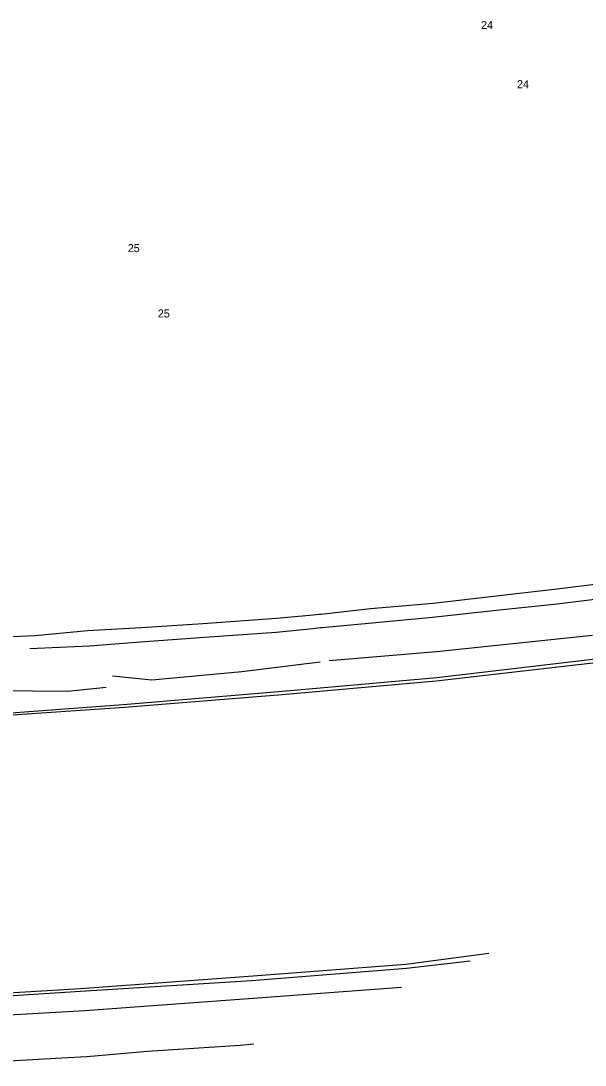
# Model space of a CAD drawing. Extents: x -540150 to -533593, y -1185082 to -1180066.
# Drawn here: x -536225.3 to -536102, y -1180819.2 to -1180590.9 of the extents above; entities that cross this region are included whole.
import ezdxf

# ---------------------------------------------------------------- set-up
doc = ezdxf.new("R2010")
doc.units = 0
doc.layers.add('Vrstva 14', color=7, linetype='Continuous')

msp = doc.modelspace()

# ---------------------------------------------------------------- linework, layer by layer
at = {"layer": 'Vrstva 14'}
for p, q in [((-536134.52, -1180728.77), (-536100.43, -1180725.13)), ((-536157.94, -1180730.73), (-536134.52, -1180728.77)), ((-536177.04, -1180733.09), (-536159.93, -1180730.99)), ((-536134.57, -1180735.12), (-536099.12, -1180731.1)), ((-536134.45, -1180734.44), (-536099.19, -1180730.26)), ((-536205.32, -1180734.08), (-536196.72, -1180734.9)), ((-536196.72, -1180734.9), (-536177.04, -1180733.09)), ((-536215.11, -1180737.37), (-536206.7, -1180736.56)), ((-536168.23, -1180738.11), (-536134.57, -1180735.12)), ((-536168.13, -1180737.42), (-536134.45, -1180734.44)), ((-536230.48, -1180737.26), (-536215.11, -1180737.37)), ((-536202.93, -1180740.35), (-536168.13, -1180737.42)), ((-536202.66, -1180740.92), (-536168.23, -1180738.11)), ((-536236.68, -1180742.82), (-536202.93, -1180740.35)), ((-536236.06, -1180743.22), (-536202.66, -1180740.92)), ((-536123.11, -1180794.78), (-536141.21, -1180797.16)), ((-536174.96, -1180800.67), (-536141.04, -1180797.99)), ((-536141.21, -1180797.16), (-536174.58, -1180799.72)), ((-536141.04, -1180797.99), (-536127.13, -1180796.33)), ((-536174.58, -1180799.72), (-536212.26, -1180802.46)), ((-536212.26, -1180802.46), (-536243.42, -1180804.34)), ((-536212.32, -1180803.01), (-536174.96, -1180800.67)), ((-536174.59, -1180804.49), (-536142.16, -1180802.11)), ((-536243.41, -1180804.96), (-536212.32, -1180803.01)), ((-536211.34, -1180807.22), (-536174.59, -1180804.49)), ((-536242.78, -1180809.04), (-536211.34, -1180807.22)), ((-536210.92, -1180817.3), (-536197.63, -1180816.14)), ((-536197.63, -1180816.14), (-536177.42, -1180814.78)), ((-536177.42, -1180814.78), (-536174.43, -1180814.52)), ((-536245.24, -1180819.16), (-536216.38, -1180817.55)), ((-536216.38, -1180817.55), (-536210.92, -1180817.3))]:
    msp.add_line(p, q, dxfattribs=at)
for points in [[(-536097.62, -1180713.83), (-536108.15, -1180715.08)], [(-536108.15, -1180715.08), (-536122.03, -1180716.73)], [(-536135.21, -1180718.21), (-536148.91, -1180719.44)], [(-536122.03, -1180716.73), (-536135.21, -1180718.21)], [(-536121.48, -1180719.72), (-536108.18, -1180718.32)], [(-536108.18, -1180718.32), (-536097.02, -1180716.96)], [(-536148.91, -1180719.44), (-536159.77, -1180720.62), (-536160.17, -1180720.66), (-536161.46, -1180720.8)], [(-536135.38, -1180721.26), (-536121.48, -1180719.72)], [(-536185.54, -1180722.68), (-536198.98, -1180723.55)], [(-536169.46, -1180721.54), (-536185.54, -1180722.68)], [(-536161.46, -1180720.8), (-536169.46, -1180721.54)], [(-536161.5, -1180723.67), (-536159.87, -1180723.52), (-536159.47, -1180723.48), (-536148.55, -1180722.47)], [(-536148.55, -1180722.47), (-536135.38, -1180721.26)], [(-536222.2, -1180725.28), (-536235.76, -1180725.91)], [(-536210.72, -1180724.24), (-536222.2, -1180725.28)], [(-536198.98, -1180723.55), (-536210.72, -1180724.24)], [(-536185.21, -1180725.62), (-536169.57, -1180724.5)], [(-536169.57, -1180724.5), (-536161.5, -1180723.67)], [(-536223.33, -1180728.08), (-536210.29, -1180727.46)], [(-536210.29, -1180727.46), (-536199.17, -1180726.6)], [(-536199.17, -1180726.6), (-536185.21, -1180725.62)]]:
    msp.add_lwpolyline(points, dxfattribs=at)

# ---------------------------------------------------------------- texts
for s, p in [('24', (-536124.77, -1180592.64)), ('24', (-536116.92, -1180605.58)), ('25', (-536201.95, -1180641.42)), ('25', (-536195.39, -1180655.71))]:
    msp.add_text(s, height=1.75, dxfattribs=at).set_placement(p)

doc.saveas('drawing.dxf')
